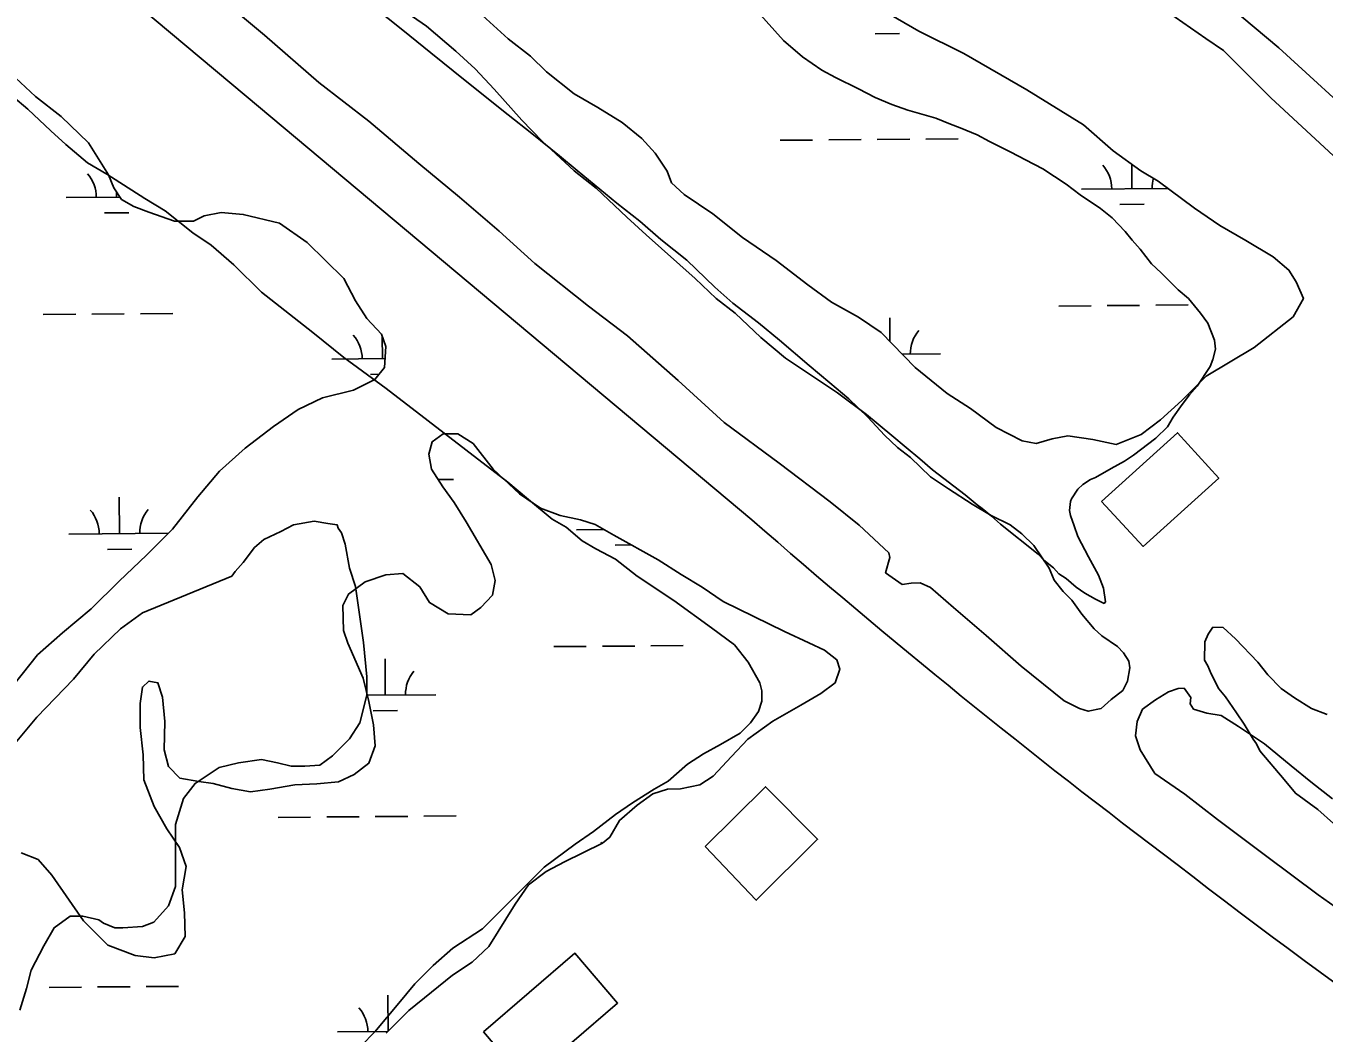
# Model space of a CAD drawing. Extents: x 3568792 to 3606828, y 529143 to 554785.
# Drawn here: x 3582938 to 3584221, y 543740 to 544736 of the extents above; entities that cross this region are included whole.
import ezdxf

# ---------------------------------------------------------------- set-up
doc = ezdxf.new("R2010")
doc.units = 0
for name, color, linetype in [('V-BLDG-OTLN', 7, 'Continuous'), ('V-LEVE-TOET', 7, 'Continuous'), ('V-ROAD-CNTR', 7, 'Continuous'), ('V-SITE-VEGE', 7, 'Continuous'), ('V-TOPO-SHOR', 7, 'Continuous'), ('V-WETL-SWMP', 7, 'Continuous')]:
    doc.layers.add(name, color=color, linetype=linetype)

msp = doc.modelspace()

# ---------------------------------------------------------------- linework, layer by layer
at = {"layer": 'V-BLDG-OTLN'}
for points in [[(3584001.5, 544265.8), (3584076.6, 544333.9), (3584117.2, 544289.1), (3584042.6, 544221.5)], [(3583609.6, 543924.8), (3583669.1, 543983.9), (3583720.7, 543932), (3583660, 543871.7)], [(3583390.3, 543741.5), (3583480.7, 543819.2), (3583523, 543769.9), (3583432.4, 543692)]]:
    msp.add_lwpolyline(points, close=True, dxfattribs=at)
at = {"layer": 'V-LEVE-TOET'}
for points in [[(3584323.1, 544522.5), (3584168.9, 544665.1), (3584122, 544712), (3584104.4, 544723.8), (3584066.6, 544750.1), (3583894.2, 544842.1), (3583717.2, 544940.5), (3583688.6, 544955.7), (3583665.3, 544971.8), (3583639.5, 544995.3), (3583511.4, 545102.8), (3583448, 545166.2), (3583435.1, 545178), (3583430.5, 545182.2), (3583410.3, 545199.9), (3583406.7, 545204.6), (3583372.8, 545239.8), (3583278.4, 545327.9), (3583222.2, 545380.7), (3583215.5, 545391.8), (3583209.5, 545409.2), (3583206.6, 545482.1), (3583202.2, 545656.1), (3583197.2, 545850.6)], [(3584085.5, 544785.4), (3584127.9, 544755.4), (3584176.5, 544714.7), (3584264.7, 544634.1), (3584391.1, 544515.1), (3584521.6, 544397.1), (3584663, 544266.8)]]:
    msp.add_lwpolyline(points, dxfattribs=at)
at = {"layer": 'V-ROAD-CNTR'}
msp.add_lwpolyline([(3583655.6, 544247.7), (3583155.6, 544666.9), (3582643.8, 545095.4), (3582232.7, 545438.3), (3581647.3, 545925.8), (3581148.3, 546341.2), (3580545.7, 546846.9)], dxfattribs=at)
for centre, radius, start, end in [((3588417.3, 549695.4), 7235.3, 228.84414, 233.1306), ((3586996.7, 547637.6), 4737.8, 231.9428, 239.5534)]:
    msp.add_arc(centre, radius, start, end, dxfattribs=at)
at = {"layer": 'V-SITE-VEGE'}
for points in [[(3583808.2, 544319.2), (3583794.2, 544331.3), (3583769.1, 544351.9), (3583740.5, 544373.4), (3583688.8, 544407.6), (3583664.7, 544428.2), (3583639.1, 544452.3), (3583620.5, 544466.8), (3583599.5, 544486.4), (3583551.3, 544529.6), (3583532.2, 544547.1), (3583501.6, 544575.7), (3583480, 544592.8), (3583448.4, 544622.4), (3583428.4, 544643), (3583400.8, 544673.6), (3583382.2, 544693.7), (3583363.1, 544711.3), (3583334, 544735.9), (3583301.9, 544757.9)], [(3583661.2, 544750.4), (3583686.8, 544721.8), (3583705.9, 544705.7), (3583725, 544692.6), (3583738.5, 544685.1), (3583761.1, 544674.1), (3583777.7, 544665.5), (3583794.2, 544658.5), (3583809.8, 544653), (3583837.4, 544644.9), (3583851.9, 544638.9), (3583861.5, 544635.4), (3583878.5, 544628.4), (3583890.6, 544621.9), (3583911.6, 544611.3), (3583926.2, 544603.8), (3583943.3, 544594.8), (3583966.3, 544579.7), (3583980.4, 544569.2), (3584000.5, 544555.6), (3584012, 544546.6), (3584024.6, 544533), (3584031.6, 544524.5), (3584039.6, 544515.4), (3584050.7, 544500.9), (3584060.2, 544491.9), (3584077.2, 544475.3), (3584087.3, 544466.8), (3584099.3, 544452.2), (3584106.4, 544442.2), (3584112.9, 544425.6), (3584113.9, 544416.6), (3584111.4, 544406.5), (3584108.9, 544399.5), (3584095.8, 544379.9), (3584088.3, 544371.4), (3584081.2, 544361.9), (3584072.2, 544349.3), (3584066.7, 544339.8), (3584055.1, 544328.7), (3584033.1, 544311.7), (3584024, 544305.7), (3584011, 544298.6), (3583995.4, 544289.6), (3583990.4, 544287.6), (3583982.9, 544282.6), (3583977.9, 544278.1), (3583971.8, 544268.5), (3583970.8, 544266), (3583969.8, 544257), (3583970.8, 544252), (3583974.3, 544241.9), (3583977.8, 544231.4), (3583988.4, 544211.3), (3583998.4, 544193.2), (3584003.4, 544180.2), (3584005.4, 544166.6), (3584003.9, 544165.1), (3583995.4, 544169.2), (3583984.9, 544175.2), (3583976.3, 544181.2), (3583966.3, 544189.7), (3583959.3, 544194.3), (3583953.8, 544200.3), (3583944.2, 544207.8), (3583938.7, 544213.8), (3583901.6, 544243.4), (3583892.5, 544251.5), (3583883.5, 544259), (3583878.5, 544262.5), (3583866.4, 544272.6), (3583834.3, 544297.2), (3583821.8, 544308.2), (3583808.2, 544319.2)], [(3582925.2, 544666.5), (3582939.9, 544654), (3582962.6, 544632.5), (3582977.3, 544618.9), (3582998.8, 544600.8), (3583018, 544589.5), (3583055.4, 544565.7), (3583075.8, 544553.2), (3583103, 544531.7), (3583121.1, 544519.3), (3583143.7, 544500), (3583170.9, 544472.8), (3583221.8, 544433.2), (3583252.4, 544408.3), (3583294.3, 544377.7), (3583414.3, 544284.9), (3583434.7, 544267.9), (3583458.4, 544248.6), (3583472, 544240.7), (3583487.9, 544227.1), (3583501.5, 544219.2), (3583520.7, 544209), (3583542.2, 544192), (3583578.4, 544168.2), (3583615.8, 544141), (3583638.4, 544124.1), (3583652, 544107.1), (3583663.4, 544086.7), (3583665.6, 544078.8), (3583665.6, 544068.6), (3583662.2, 544058.4), (3583654.3, 544047.1), (3583644.1, 544036.9), (3583624.8, 544025.6), (3583607.9, 544016.5), (3583592, 544006.3), (3583572.8, 543989.3), (3583559.2, 543981.4), (3583537.7, 543967.8), (3583520.7, 543956.5), (3583499.2, 543939.5), (3583481, 543927.1), (3583450.5, 543904.4), (3583389.3, 543843.3), (3583359.9, 543824.1), (3583340.6, 543807.1), (3583322.5, 543789), (3583306.7, 543769.7), (3583282.9, 543741.4), (3583269.3, 543727.8)], [(3582931.9, 543763), (3582938.7, 543784.5), (3582943.2, 543802.6), (3582955.7, 543826.4), (3582965.9, 543844.5), (3582981.7, 543855.8), (3582994.2, 543855.8), (3583010, 543852.4), (3583014.6, 543849), (3583025.9, 543844.5), (3583033.8, 543844.5), (3583053.1, 543845.6), (3583064.4, 543850.1), (3583079.1, 543866), (3583085.9, 543885.2), (3583085.9, 543946.4), (3583093.8, 543972.4), (3583105.2, 543987.1), (3583128.9, 544003), (3583148.2, 544007.5), (3583170.8, 544010.9), (3583186.7, 544007.5), (3583200.3, 544004.1), (3583213.8, 544004.1), (3583228.6, 544005.2), (3583241, 544014.3), (3583258, 544031.3), (3583268.2, 544047.1), (3583275, 544074.3), (3583275, 544092.4), (3583271.6, 544126.4), (3583263.7, 544181.8), (3583258, 544200), (3583253.5, 544223.7), (3583250.1, 544235.1), (3583246.7, 544239.6), (3583245.6, 544243), (3583236.5, 544244.1), (3583222.9, 544246.4), (3583202.6, 544243), (3583190.1, 544236.2), (3583173.1, 544228.3), (3583164.1, 544220.4), (3583152.7, 544205.6), (3583144.8, 544196.6), (3583141.4, 544192.1), (3583053.1, 544155.8), (3583031.6, 544140), (3583005.5, 544115.1), (3582985.1, 544090.2), (3582948.9, 544052.8), (3582927.4, 544026.8)], [(3584142.5, 544045.6), (3584134.8, 544057), (3584123.9, 544072.9), (3584117.2, 544080.8), (3584109.6, 544095.6), (3584106.4, 544103.5), (3584103.1, 544109.1), (3584103.4, 544127.1), (3584106.9, 544134.9), (3584111.5, 544141.6), (3584121.6, 544141.4), (3584133.8, 544130), (3584155.9, 544107.1), (3584165.8, 544094.6), (3584179, 544080.9), (3584192.3, 544071.7), (3584209, 544061.3), (3584224.6, 544055.4)], [(3584557.2, 543730.9), (3584520.5, 543752.9), (3584494.9, 543769), (3584456, 543794.4), (3584431.6, 543810.5), (3584392.7, 543835.9), (3584367.2, 543853.1), (3584331.6, 543875.1), (3584306.1, 543893.5), (3584271.7, 543916.5), (3584260.6, 543924.6), (3584230.7, 543947.5), (3584215.2, 543961.3), (3584193, 543977.4), (3584182, 543991), (3584157.8, 544019.5), (3584154.5, 544026.3), (3584151.2, 544030.8), (3584142.5, 544045.6)]]:
    msp.add_lwpolyline(points, dxfattribs=at)
at = {"layer": 'V-TOPO-SHOR'}
for points in [[(3584022.5, 544079.2), (3584011, 544070), (3584001.1, 544061.4), (3583988.3, 544058.6), (3583979.5, 544061.2), (3583964.4, 544068.9), (3583921.8, 544103), (3583887.4, 544133.5), (3583855, 544161), (3583832.3, 544181), (3583822, 544185.6), (3583813.2, 544185.3), (3583804.3, 544184), (3583787.8, 544195.5), (3583792, 544210.7), (3583791.1, 544215.1), (3583761.6, 544242.6), (3583733.1, 544265.7), (3583682.7, 544303.8), (3583628.4, 544344), (3583582.9, 544385.5), (3583532.6, 544429.6), (3583494.3, 544459.2), (3583441.1, 544501.3), (3583405.8, 544533.3), (3583366.6, 544566.9), (3583326.4, 544600), (3583277, 544642), (3583227.6, 544680.2), (3583173.9, 544727.2), (3583126.5, 544766.8)], [(3584022.5, 544079.2), (3584027.1, 544088.4), (3584029.2, 544101.6), (3584028.4, 544108), (3584023.1, 544116.4), (3584017.3, 544122.4), (3584001.8, 544133), (3583994.1, 544140), (3583982, 544154.4), (3583972, 544168.3), (3583963.3, 544176.8), (3583954.6, 544188.3), (3583949.5, 544200.1), (3583934.6, 544222.5), (3583922.5, 544234), (3583910.9, 544243), (3583892.4, 544252.1), (3583873.5, 544263.2), (3583850.2, 544278.4), (3583832.2, 544290.4), (3583812.4, 544309.4), (3583799.8, 544319.4), (3583786.8, 544331.4), (3583770.4, 544349.4), (3583751.6, 544367.4), (3583732.7, 544383.4), (3583712.4, 544400.4), (3583682.9, 544425.4), (3583662.1, 544442.5), (3583636.9, 544462), (3583619, 544478), (3583591.5, 544504.5), (3583565.8, 544525.1), (3583545, 544543.1), (3583522.3, 544561.1), (3583483.1, 544593.2), (3583465.6, 544607.7), (3583438, 544629.8), (3583414.8, 544648.3), (3583372.2, 544682.4), (3583338.3, 544709.5), (3583310.7, 544732), (3583268.6, 544765.6)], [(3584229.7, 543972), (3584208.4, 543988.6), (3584189, 544004.6), (3584162.4, 544026.2), (3584136.7, 544043.3), (3584119.7, 544054.4), (3584105.5, 544056.6), (3584092.3, 544060.7), (3584089, 544065.7), (3584089.6, 544072), (3584082.9, 544081.5), (3584077, 544081.1), (3584067.6, 544077.8), (3584054.7, 544069.7), (3584041.8, 544060.7)], [(3584433.7, 543721.7), (3584374.5, 543761.5), (3584342.5, 543785.6), (3584323.2, 543805.1), (3584301.3, 543817.2), (3584271.7, 543837.4), (3584215.4, 543877.1), (3584163.6, 543915.8), (3584116, 543951.4), (3584083.6, 543976.5), (3584054, 543997.1), (3584039.7, 544020.5), (3584035, 544034.3), (3584036.7, 544048.5), (3584041.8, 544060.7)]]:
    msp.add_lwpolyline(points, dxfattribs=at)
at = {"layer": 'V-WETL-SWMP'}
for p, q in [((3583777.6, 544728.5), (3583801.6, 544728.7)), ((3583683.7, 544623.1), (3583715.7, 544623.4)), ((3583731.7, 544623.5), (3583763.7, 544623.8)), ((3583779.7, 544623.9), (3583811.7, 544624.2)), ((3583827.7, 544624.3), (3583859.7, 544624.6)), ((3584031.4, 544575.3), (3584031.2, 544599.4)), ((3583981.4, 544574.8), (3584067, 544575.6)), ((3582977.7, 544566.4), (3583031.1, 544566.9)), ((3583027.7, 544566.8), (3583027.6, 544572)), ((3583015.8, 544551.3), (3583039.8, 544551.5)), ((3584019.5, 544559.7), (3584043.5, 544559.9)), ((3583959, 544459.2), (3583991, 544459.5)), ((3584007, 544459.6), (3584039, 544459.9)), ((3584055, 544460), (3584087, 544460.3)), ((3582955.2, 544450.8), (3582987.2, 544451.1)), ((3583003.2, 544451.2), (3583035.2, 544451.5)), ((3583051.2, 544451.6), (3583083.2, 544451.9)), ((3583792.2, 544424.1), (3583792, 544447.4)), ((3583290.5, 544407.2), (3583290.3, 544429.3)), ((3583804.3, 544411.5), (3583842.3, 544411.8)), ((3583240.5, 544406.8), (3583293, 544407.2)), ((3583278.6, 544391.6), (3583287, 544391.7)), ((3583345.6, 544287.6), (3583360.6, 544287.7)), ((3583030.5, 544234.2), (3583030.2, 544270.2)), ((3582980.5, 544233.7), (3583079, 544234.6)), ((3583482.4, 544238), (3583509.4, 544238.2)), ((3583018.6, 544218.6), (3583042.6, 544218.8)), ((3583520.5, 544222.9), (3583536.4, 544223)), ((3583459.9, 544122.4), (3583491.9, 544122.6)), ((3583507.9, 544122.8), (3583539.9, 544123)), ((3583555.9, 544123.2), (3583587.9, 544123.4)), ((3583293.3, 544074.5), (3583293, 544110.5)), ((3583275.5, 544074.4), (3583343.3, 544074.9)), ((3583281.4, 544059), (3583305.4, 544059.2)), ((3583187.4, 543953.5), (3583219.4, 543953.8)), ((3583235.4, 543954), (3583267.4, 543954.2)), ((3583283.4, 543954.4), (3583315.4, 543954.6)), ((3583331.4, 543954.8), (3583363.4, 543955)), ((3582960.9, 543785.5), (3582992.9, 543785.7)), ((3583008.9, 543785.9), (3583040.9, 543786.1)), ((3583056.9, 543786.3), (3583088.9, 543786.5)), ((3583296.1, 543742.1), (3583295.8, 543777.9)), ((3583246.1, 543741.4), (3583295.8, 543741.9))]:
    msp.add_line(p, q, dxfattribs=at)
for points in [[(3583778.7, 544755.4), (3583820.8, 544731), (3583865.3, 544709), (3583927.4, 544672.9), (3583983.6, 544638.4), (3584012.8, 544612.7)], [(3584012.8, 544612.7), (3584040.1, 544593), (3584057.2, 544582.8), (3584093.3, 544556.1), (3584118.2, 544538.8), (3584144.1, 544524.1), (3584171, 544507.8), (3584186.6, 544494.7), (3584193.8, 544483.3), (3584200.9, 544466.8), (3584190.7, 544448.7), (3584152.2, 544418.3), (3584104.8, 544390), (3584080.7, 544365.7), (3584059.7, 544346.8), (3584040.7, 544332.3), (3584015.8, 544322.3), (3583992.7, 544327.2), (3583968.1, 544331), (3583952.7, 544327.9), (3583936.8, 544323.2), (3583923, 544325.9), (3583897.1, 544339.2), (3583871.7, 544357.9), (3583848.8, 544372.6), (3583817.1, 544398.3), (3583783.6, 544432.9), (3583761.2, 544448.1), (3583734.3, 544462.9), (3583710.9, 544480.1), (3583679.7, 544504.3), (3583646.5, 544527.1), (3583617.2, 544550.3), (3583588.9, 544569.5), (3583576.3, 544581.1), (3583572, 544592.5), (3583560, 544610.5), (3583546.9, 544625), (3583527.4, 544640.7), (3583503.5, 544655.4), (3583480, 544669.1), (3583452.7, 544690.8), (3583436.7, 544706.4), (3583414.8, 544723.5), (3583382.2, 544753.2)], [(3582922.6, 544689.5), (3582947.4, 544666.3), (3582972.8, 544646.6), (3583000, 544620.5), (3583019.7, 544589.1), (3583024.9, 544576.1), (3583032.6, 544564.7), (3583044.8, 544557.5), (3583059.5, 544551.9), (3583085, 544543), (3583103.8, 544543.2), (3583114.3, 544548.5), (3583131.1, 544551.6), (3583152.8, 544549.8), (3583188.7, 544541.3), (3583216, 544522.1), (3583252.4, 544486.4), (3583263.9, 544464.5), (3583275, 544447), (3583289.5, 544431.5), (3583293.8, 544419.1), (3583292.4, 544398.3), (3583282.8, 544386.7), (3583261.9, 544376.1), (3583231.2, 544368.3), (3583207.3, 544356.8), (3583182.8, 544340), (3583154.8, 544318.7), (3583129.3, 544295.9), (3583108.1, 544270.6), (3583082.9, 544238.5), (3583057.3, 544212.7), (3583030.2, 544187), (3583002.5, 544159.8), (3582974, 544136.1), (3582949.4, 544114.3), (3582917.7, 544074.4)], [(3583095.3, 543835.9), (3583094.7, 543859.1), (3583092.6, 543881.8), (3583096.5, 543905), (3583089.9, 543923.9), (3583077.4, 543942.3), (3583064.9, 543964.3), (3583054.5, 543990.6), (3583053.9, 544015.3), (3583050.9, 544042.5), (3583050.8, 544066.2), (3583053.1, 544082.5), (3583059.6, 544088.3), (3583068.5, 544086.7), (3583073.1, 544072.3), (3583075.2, 544048.5), (3583074.7, 544020.4), (3583078.9, 544004), (3583090.1, 543992.5), (3583108.8, 543989.2), (3583123.1, 543987), (3583141.7, 543982.2), (3583159.9, 543979), (3583179.2, 543981.6), (3583204, 543985.6), (3583225.7, 543986.7), (3583247, 543988.8), (3583262.4, 543996), (3583276.9, 544007.1), (3583283.1, 544024.3), (3583281.5, 544045), (3583277, 544068.3), (3583271.4, 544091.1), (3583256.2, 544125.9), (3583252, 544138.4), (3583251.4, 544163), (3583257, 544174.3), (3583273.5, 544186.4), (3583293.9, 544193.4), (3583310.7, 544194.6), (3583327.3, 544181.5), (3583336.9, 544166), (3583355.5, 544154.9), (3583377.7, 544154), (3583387.7, 544161.2), (3583399.2, 544173.4), (3583401.9, 544187.7), (3583397.8, 544203.5), (3583373.3, 544245.9), (3583361.3, 544264.9), (3583350.2, 544280.4), (3583339.1, 544297.8), (3583336.4, 544312.7), (3583339.6, 544325), (3583350.6, 544332.7), (3583364.9, 544332.9), (3583380, 544323.3), (3583399.8, 544297.8), (3583426.1, 544273.6), (3583446.6, 544259.5), (3583466.2, 544252.2), (3583486.4, 544247.9), (3583500.6, 544243.3), (3583519.2, 544232.6), (3583563.2, 544208.1), (3583585.7, 544193.9), (3583606.7, 544181.2), (3583627.2, 544167.1), (3583657.6, 544152.2), (3583687.9, 544137.4), (3583711.9, 544126.1), (3583727.6, 544119), (3583739.8, 544109.4), (3583742.6, 544100), (3583737.9, 544086.7), (3583723.9, 544076.1), (3583704, 544064.6), (3583676.5, 544048.7), (3583651.6, 544030.9), (3583635.5, 544013.9), (3583617.4, 543994.4), (3583604.4, 543985.8), (3583585.1, 543981.7), (3583572.2, 543981.4), (3583557.8, 543976.7), (3583542.3, 543965.6), (3583524.8, 543950.6), (3583515.1, 543934), (3583508.1, 543928.2), (3583488.7, 543918.6), (3583470.3, 543909.5), (3583452.4, 543900), (3583434.9, 543886.9), (3583421.7, 543867.9), (3583395.8, 543825.9), (3583379.3, 543810.4), (3583359.8, 543797.4), (3583338.8, 543780.9), (3583316.7, 543762.5), (3583294.1, 543740.2)], [(3582933.3, 543918.6), (3582950, 543911.9), (3582963.5, 543896.4), (3582994.9, 543851.4), (3583019.1, 543827.3), (3583046.1, 543817), (3583064.8, 543814.7), (3583085.2, 543818.8), (3583095.3, 543835.9)]]:
    msp.add_lwpolyline(points, dxfattribs=at)
for centre, start, end in [((3582972.4, 544566.8), 359.7115, 41.2552), ((3583976.2, 544575.3), 359.7115, 41.2552), ((3584086.6, 544576.2), 164.6385, 181.2552), ((3583847.5, 544412.3), 139.7115, 181.2552), ((3583235.2, 544407.2), 359.7115, 41.2552), ((3582975.2, 544234.2), 359.7115, 41.2552), ((3583085.7, 544235.1), 139.7115, 181.2552), ((3583348.5, 544075.5), 139.7115, 181.2552), ((3583479.9, 543905.7), 38.7432, 41.2552), ((3583240.8, 543741.9), 359.7115, 41.2552)]:
    msp.add_arc(centre, 35.2, start, end, dxfattribs=at)

doc.saveas('drawing.dxf')
